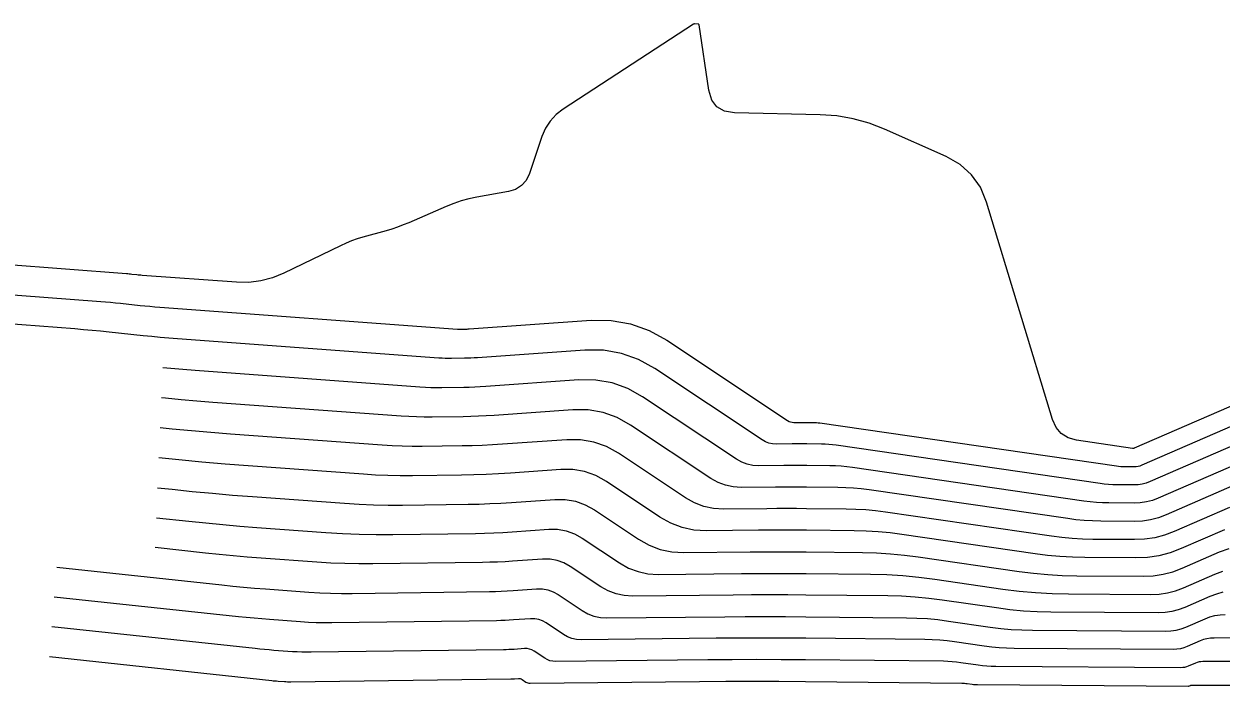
# Model space of a CAD drawing. Extents: x 1768942 to 1774819, y 723037 to 732099.
# Drawn here: x 1770610.2 to 1770678.8, y 731507.3 to 731545.2 of the extents above; entities that cross this region are included whole.
import ezdxf

# ---------------------------------------------------------------- set-up
doc = ezdxf.new("R2010")
doc.units = 0
doc.layers.add('R_Contours', color=7, linetype='Continuous')

msp = doc.modelspace()

# ---------------------------------------------------------------- linework, layer by layer
at = {"layer": 'R_Contours'}
for points in [[(1770682.997, 731524.852), (1770673.872, 731520.885), (1770673.864, 731520.882), (1770673.856, 731520.88), (1770673.848, 731520.879), (1770673.84, 731520.879), (1770673.806, 731520.879), (1770673.798, 731520.879), (1770673.79, 731520.88), (1770673.781, 731520.88), (1770673.773, 731520.881), (1770670.569, 731521.346), (1770670.08, 731521.479), (1770669.686, 731521.722), (1770669.386, 731522.076), (1770669.181, 731522.539), (1770665.407, 731534.983), (1770665.052, 731535.839), (1770664.546, 731536.562), (1770663.891, 731537.152), (1770663.084, 731537.609), (1770659.559, 731539.171), (1770658.667, 731539.516), (1770657.755, 731539.768), (1770656.822, 731539.928), (1770655.869, 731539.995), (1770650.956, 731540.103), (1770650.384, 731540.195), (1770649.949, 731540.441), (1770649.65, 731540.841), (1770649.487, 731541.397), (1770648.925, 731545.147), (1770648.919, 731545.167), (1770648.909, 731545.181), (1770648.894, 731545.19), (1770648.873, 731545.193), (1770648.656, 731545.199), (1770648.643, 731545.199), (1770648.63, 731545.196), (1770648.618, 731545.192), (1770648.606, 731545.185), (1770641.139, 731540.317), (1770640.732, 731540.003), (1770640.393, 731539.637), (1770640.122, 731539.218), (1770639.919, 731538.746), (1770639.198, 731536.629), (1770639.012, 731536.238), (1770638.75, 731535.936), (1770638.411, 731535.722), (1770637.997, 731535.597), (1770636.187, 731535.273), (1770635.738, 731535.179), (1770635.297, 731535.06), (1770634.864, 731534.915), (1770634.438, 731534.745), (1770632.285, 731533.81), (1770631.967, 731533.679), (1770631.645, 731533.558), (1770631.319, 731533.449), (1770630.989, 731533.35), (1770629.662, 731532.978), (1770629.332, 731532.878), (1770629.009, 731532.764), (1770628.691, 731532.635), (1770628.378, 731532.492), (1770625.131, 731530.915), (1770624.477, 731530.648), (1770623.807, 731530.472), (1770623.118, 731530.387), (1770622.412, 731530.394), (1770616.998, 731530.791), (1770616.924, 731530.797), (1770616.849, 731530.804), (1770616.775, 731530.811), (1770616.701, 731530.818), (1770616.406, 731530.85), (1770616.331, 731530.858), (1770616.257, 731530.865), (1770616.183, 731530.871), (1770616.109, 731530.877), (1770598.606, 731532.208)], [(1770599.284, 731530.466), (1770614.63, 731529.299), (1770614.912, 731529.276), (1770615.194, 731529.251), (1770615.476, 731529.224), (1770615.758, 731529.195), (1770616.883, 731529.075), (1770617.165, 731529.046), (1770617.447, 731529.019), (1770617.729, 731528.995), (1770618.011, 731528.973), (1770635.088, 731527.719), (1770635.143, 731527.715), (1770635.198, 731527.713), (1770635.252, 731527.712), (1770635.307, 731527.712), (1770635.526, 731527.715), (1770635.58, 731527.716), (1770635.635, 731527.718), (1770635.689, 731527.721), (1770635.744, 731527.724), (1770642.733, 731528.219), (1770643.891, 731528.21), (1770645.001, 731528.016), (1770646.062, 731527.637), (1770647.074, 731527.073), (1770654, 731522.471), (1770654.082, 731522.424), (1770654.169, 731522.391), (1770654.259, 731522.372), (1770654.354, 731522.366), (1770654.75, 731522.37), (1770654.841, 731522.371), (1770654.933, 731522.371), (1770655.024, 731522.371), (1770655.115, 731522.37), (1770655.479, 731522.367), (1770655.57, 731522.364), (1770655.66, 731522.359), (1770655.751, 731522.35), (1770655.841, 731522.338), (1770672.844, 731519.874), (1770672.968, 731519.858), (1770673.093, 731519.846), (1770673.219, 731519.839), (1770673.344, 731519.836), (1770673.847, 731519.833), (1770673.972, 731519.838), (1770674.094, 731519.856), (1770674.213, 731519.887), (1770674.329, 731519.931), (1770682.129, 731523.322)], [(1770681.26, 731521.791), (1770674.787, 731518.977), (1770674.562, 731518.893), (1770674.331, 731518.833), (1770674.095, 731518.797), (1770673.855, 731518.786), (1770672.882, 731518.793), (1770672.639, 731518.799), (1770672.397, 731518.813), (1770672.155, 731518.835), (1770671.915, 731518.866), (1770656.783, 731521.06), (1770656.575, 731521.086), (1770656.366, 731521.106), (1770656.157, 731521.118), (1770655.947, 731521.124), (1770655.107, 731521.133), (1770654.897, 731521.135), (1770654.687, 731521.135), (1770654.477, 731521.135), (1770654.267, 731521.133), (1770653.352, 731521.123), (1770653.134, 731521.137), (1770652.925, 731521.182), (1770652.726, 731521.258), (1770652.536, 731521.365), (1770646.383, 731525.454), (1770645.451, 731525.973), (1770644.474, 731526.322), (1770643.453, 731526.5), (1770642.386, 731526.508), (1770636.22, 731526.072), (1770636.036, 731526.06), (1770635.852, 731526.051), (1770635.668, 731526.045), (1770635.483, 731526.041), (1770634.745, 731526.032), (1770634.56, 731526.031), (1770634.376, 731526.035), (1770634.192, 731526.042), (1770634.008, 731526.054), (1770619.025, 731527.154), (1770618.534, 731527.192), (1770618.044, 731527.234), (1770617.555, 731527.281), (1770617.066, 731527.331), (1770615.11, 731527.541), (1770614.62, 731527.591), (1770614.131, 731527.638), (1770613.641, 731527.681), (1770613.151, 731527.72), (1770599.962, 731528.724)], [(1770680.392, 731520.261), (1770675.245, 731518.023), (1770674.91, 731517.898), (1770674.568, 731517.809), (1770674.219, 731517.756), (1770673.862, 731517.74), (1770672.42, 731517.75), (1770672.06, 731517.759), (1770671.701, 731517.78), (1770671.342, 731517.813), (1770670.985, 731517.858), (1770657.725, 731519.781), (1770657.399, 731519.822), (1770657.072, 731519.853), (1770656.744, 731519.873), (1770656.416, 731519.882), (1770655.1, 731519.896), (1770654.771, 731519.898), (1770654.442, 731519.899), (1770654.113, 731519.898), (1770653.783, 731519.896), (1770652.35, 731519.881), (1770652.008, 731519.902), (1770651.681, 731519.972), (1770651.369, 731520.091), (1770651.071, 731520.259), (1770645.691, 731523.835), (1770644.84, 731524.309), (1770643.948, 731524.627), (1770643.014, 731524.79), (1770642.04, 731524.798), (1770636.697, 731524.42), (1770636.383, 731524.4), (1770636.069, 731524.385), (1770635.755, 731524.374), (1770635.441, 731524.367), (1770634.183, 731524.351), (1770633.869, 731524.351), (1770633.555, 731524.357), (1770633.241, 731524.369), (1770632.927, 731524.389), (1770620.038, 731525.336), (1770619.34, 731525.39), (1770618.642, 731525.45), (1770618.182, 731525.493)], [(1770679.6, 731518.764), (1770675.702, 731517.069), (1770675.259, 731516.903), (1770674.806, 731516.785), (1770674.343, 731516.715), (1770673.87, 731516.694), (1770671.958, 731516.707), (1770671.481, 731516.719), (1770671.004, 731516.746), (1770670.529, 731516.79), (1770670.056, 731516.851), (1770658.667, 731518.502), (1770658.223, 731518.558), (1770657.778, 731518.6), (1770657.332, 731518.627), (1770656.884, 731518.64), (1770655.092, 731518.658), (1770654.644, 731518.662), (1770654.196, 731518.663), (1770653.748, 731518.662), (1770653.3, 731518.658), (1770651.347, 731518.638), (1770650.883, 731518.667), (1770650.438, 731518.762), (1770650.012, 731518.924), (1770649.607, 731519.154), (1770645, 731522.215), (1770644.229, 731522.645), (1770643.421, 731522.933), (1770642.576, 731523.081), (1770641.693, 731523.087), (1770637.173, 731522.768), (1770636.73, 731522.74), (1770636.286, 731522.718), (1770635.842, 731522.702), (1770635.398, 731522.694), (1770633.621, 731522.671), (1770633.177, 731522.67), (1770632.733, 731522.678), (1770632.29, 731522.696), (1770631.846, 731522.724), (1770621.051, 731523.517), (1770620.145, 731523.587), (1770619.239, 731523.665), (1770618.334, 731523.751), (1770618.109, 731523.774)], [(1770679.322, 731517.49), (1770676.16, 731516.115), (1770675.608, 731515.908), (1770675.043, 731515.761), (1770674.467, 731515.674), (1770673.877, 731515.648), (1770671.496, 731515.664), (1770670.901, 731515.678), (1770670.308, 731515.713), (1770669.716, 731515.768), (1770669.126, 731515.843), (1770659.609, 731517.223), (1770659.047, 731517.295), (1770658.484, 731517.348), (1770657.919, 731517.382), (1770657.353, 731517.397), (1770655.085, 731517.421), (1770654.518, 731517.425), (1770653.951, 731517.427), (1770653.384, 731517.425), (1770652.817, 731517.421), (1770650.345, 731517.395), (1770649.757, 731517.431), (1770649.194, 731517.552), (1770648.656, 731517.758), (1770648.143, 731518.048), (1770644.309, 731520.596), (1770643.618, 731520.98), (1770642.894, 731521.239), (1770642.137, 731521.371), (1770641.347, 731521.377), (1770637.65, 731521.116), (1770637.077, 731521.079), (1770636.503, 731521.051), (1770635.93, 731521.031), (1770635.356, 731521.02), (1770633.059, 731520.99), (1770632.485, 731520.989), (1770631.912, 731521), (1770631.339, 731521.023), (1770630.766, 731521.059), (1770622.065, 731521.698), (1770620.95, 731521.785), (1770619.837, 731521.881), (1770618.724, 731521.986), (1770618.037, 731522.057)], [(1770679.044, 731516.216), (1770676.555, 731515.134), (1770675.926, 731514.898), (1770675.282, 731514.73), (1770674.625, 731514.632), (1770673.953, 731514.602), (1770671.034, 731514.621), (1770670.322, 731514.638), (1770669.612, 731514.68), (1770668.903, 731514.745), (1770668.197, 731514.835), (1770660.551, 731515.944), (1770659.872, 731516.031), (1770659.19, 731516.095), (1770658.507, 731516.136), (1770657.821, 731516.155), (1770655.077, 731516.183), (1770654.391, 731516.189), (1770653.705, 731516.191), (1770653.019, 731516.189), (1770652.333, 731516.183), (1770649.343, 731516.152), (1770648.631, 731516.196), (1770647.95, 731516.342), (1770647.299, 731516.591), (1770646.678, 731516.942), (1770643.617, 731518.976), (1770643.007, 731519.316), (1770642.367, 731519.545), (1770641.698, 731519.661), (1770641, 731519.667), (1770638.126, 731519.463), (1770637.423, 731519.419), (1770636.721, 731519.384), (1770636.017, 731519.36), (1770635.313, 731519.346), (1770632.497, 731519.31), (1770631.794, 731519.308), (1770631.09, 731519.322), (1770630.388, 731519.351), (1770629.685, 731519.394), (1770623.078, 731519.88), (1770621.756, 731519.982), (1770620.434, 731520.096), (1770619.113, 731520.221), (1770617.964, 731520.339)], [(1770617.891, 731518.622), (1770618.726, 731518.533), (1770619.878, 731518.414), (1770621.031, 731518.305), (1770622.184, 731518.206), (1770623.339, 731518.116), (1770628.604, 731517.73), (1770629.436, 731517.678), (1770630.269, 731517.643), (1770631.102, 731517.627), (1770631.936, 731517.629), (1770635.697, 731517.677), (1770636.318, 731517.69), (1770636.938, 731517.711), (1770637.558, 731517.742), (1770638.177, 731517.781), (1770640.654, 731517.956), (1770641.26, 731517.952), (1770641.841, 731517.85), (1770642.396, 731517.652), (1770642.926, 731517.357), (1770645.449, 731515.68), (1770646.057, 731515.336), (1770646.694, 731515.093), (1770647.362, 731514.95), (1770648.059, 731514.907), (1770651.85, 731514.946), (1770652.655, 731514.952), (1770653.46, 731514.954), (1770654.265, 731514.952), (1770655.07, 731514.946), (1770658.29, 731514.912), (1770659.094, 731514.891), (1770659.896, 731514.842), (1770660.696, 731514.767), (1770661.493, 731514.665), (1770667.268, 731513.828), (1770668.09, 731513.723), (1770668.915, 731513.646), (1770669.742, 731513.598), (1770670.571, 731513.578), (1770674.385, 731513.553), (1770674.963, 731513.579), (1770675.529, 731513.663), (1770676.082, 731513.807), (1770676.624, 731514.011), (1770678.766, 731514.942), (1770679.308, 731515.146)], [(1770617.818, 731516.906), (1770619.677, 731516.707), (1770620.652, 731516.606), (1770621.628, 731516.514), (1770622.604, 731516.43), (1770623.581, 731516.354), (1770627.524, 731516.065), (1770628.485, 731516.005), (1770629.447, 731515.965), (1770630.41, 731515.946), (1770631.374, 731515.948), (1770636.103, 731516.009), (1770636.629, 731516.02), (1770637.155, 731516.038), (1770637.681, 731516.064), (1770638.206, 731516.097), (1770640.307, 731516.246), (1770640.821, 731516.242), (1770641.314, 731516.156), (1770641.785, 731515.988), (1770642.234, 731515.737), (1770644.375, 731514.315), (1770644.89, 731514.023), (1770645.431, 731513.817), (1770645.997, 731513.696), (1770646.588, 731513.659), (1770651.366, 731513.709), (1770652.29, 731513.716), (1770653.214, 731513.718), (1770654.138, 731513.716), (1770655.062, 731513.709), (1770658.758, 731513.67), (1770659.681, 731513.645), (1770660.602, 731513.589), (1770661.52, 731513.503), (1770662.436, 731513.386), (1770666.338, 731512.82), (1770667.277, 731512.7), (1770668.219, 731512.613), (1770669.163, 731512.558), (1770670.109, 731512.535), (1770674.816, 731512.504), (1770675.301, 731512.525), (1770675.775, 731512.597), (1770676.239, 731512.717), (1770676.693, 731512.888), (1770678.488, 731513.668), (1770678.942, 731513.839)], [(1770678.951, 731512.63), (1770678.576, 731512.532), (1770678.21, 731512.394), (1770676.762, 731511.765), (1770676.395, 731511.627), (1770676.021, 731511.53), (1770675.639, 731511.472), (1770675.248, 731511.455), (1770669.084, 731511.496), (1770668.302, 731511.515), (1770667.521, 731511.56), (1770666.743, 731511.633), (1770665.966, 731511.732), (1770662.864, 731512.181), (1770662.088, 731512.281), (1770661.309, 731512.354), (1770660.528, 731512.401), (1770659.746, 731512.422), (1770655.055, 731512.471), (1770654.012, 731512.479), (1770652.969, 731512.482), (1770651.926, 731512.479), (1770650.883, 731512.471), (1770645.118, 731512.412), (1770644.632, 731512.441), (1770644.168, 731512.541), (1770643.724, 731512.711), (1770643.301, 731512.95), (1770641.543, 731514.118), (1770641.174, 731514.324), (1770640.787, 731514.462), (1770640.383, 731514.532), (1770639.961, 731514.535), (1770638.236, 731514.413), (1770637.804, 731514.386), (1770637.373, 731514.365), (1770636.941, 731514.35), (1770636.509, 731514.341), (1770630.229, 731514.26), (1770629.427, 731514.259), (1770628.626, 731514.274), (1770627.825, 731514.307), (1770627.024, 731514.357), (1770623.824, 731514.592), (1770623.024, 731514.654), (1770622.225, 731514.723), (1770621.426, 731514.799), (1770620.628, 731514.881), (1770617.745, 731515.19)], [(1770612.105, 731514.071), (1770621.579, 731513.055), (1770622.2, 731512.991), (1770622.821, 731512.932), (1770623.444, 731512.878), (1770624.066, 731512.83), (1770626.557, 731512.647), (1770627.18, 731512.608), (1770627.804, 731512.583), (1770628.428, 731512.571), (1770629.052, 731512.572), (1770636.914, 731512.673), (1770637.252, 731512.68), (1770637.59, 731512.692), (1770637.928, 731512.708), (1770638.265, 731512.73), (1770639.614, 731512.825), (1770639.944, 731512.823), (1770640.261, 731512.767), (1770640.563, 731512.659), (1770640.852, 731512.499), (1770642.226, 731511.585), (1770642.557, 731511.398), (1770642.904, 731511.265), (1770643.268, 731511.187), (1770643.648, 731511.164), (1770650.399, 731511.234), (1770651.561, 731511.243), (1770652.723, 731511.246), (1770653.885, 731511.243), (1770655.047, 731511.234), (1770660.807, 731511.174), (1770661.412, 731511.158), (1770662.016, 731511.121), (1770662.619, 731511.064), (1770663.22, 731510.987), (1770665.62, 731510.639), (1770666.221, 731510.563), (1770666.823, 731510.507), (1770667.427, 731510.472), (1770668.033, 731510.457), (1770675.679, 731510.406), (1770675.976, 731510.419), (1770676.267, 731510.463), (1770676.552, 731510.537), (1770676.831, 731510.642), (1770677.932, 731511.12), (1770678.21, 731511.225), (1770678.495, 731511.3), (1770678.786, 731511.345), (1770679.083, 731511.36)], [(1770697.429, 731510.013), (1770678.443, 731510.011), (1770678.239, 731510), (1770678.04, 731509.97), (1770677.845, 731509.918), (1770677.654, 731509.847), (1770676.899, 731509.519), (1770676.709, 731509.447), (1770676.514, 731509.396), (1770676.314, 731509.366), (1770676.111, 731509.357), (1770666.981, 731509.418), (1770666.553, 731509.428), (1770666.125, 731509.453), (1770665.699, 731509.493), (1770665.274, 731509.547), (1770663.575, 731509.793), (1770663.15, 731509.848), (1770662.724, 731509.888), (1770662.296, 731509.914), (1770661.868, 731509.925), (1770655.04, 731509.996), (1770653.759, 731510.006), (1770652.478, 731510.01), (1770651.197, 731510.007), (1770649.916, 731509.997), (1770642.177, 731509.916), (1770641.903, 731509.933), (1770641.641, 731509.989), (1770641.391, 731510.085), (1770641.152, 731510.22), (1770640.16, 731510.879), (1770639.952, 731510.995), (1770639.734, 731511.073), (1770639.506, 731511.113), (1770639.268, 731511.115), (1770638.294, 731511.046), (1770638.051, 731511.03), (1770637.808, 731511.018), (1770637.564, 731511.01), (1770637.32, 731511.005), (1770627.875, 731510.883), (1770627.428, 731510.882), (1770626.982, 731510.891), (1770626.536, 731510.909), (1770626.09, 731510.937), (1770624.309, 731511.068), (1770623.863, 731511.103), (1770623.418, 731511.141), (1770622.974, 731511.183), (1770622.529, 731511.229), (1770611.965, 731512.362)], [(1770699.163, 731508.664), (1770677.802, 731508.661), (1770677.692, 731508.656), (1770677.584, 731508.639), (1770677.479, 731508.611), (1770677.376, 731508.573), (1770676.968, 731508.395), (1770676.865, 731508.357), (1770676.76, 731508.329), (1770676.652, 731508.313), (1770676.542, 731508.308), (1770665.93, 731508.379), (1770665.678, 731508.385), (1770665.428, 731508.4), (1770665.177, 731508.423), (1770664.928, 731508.455), (1770663.931, 731508.599), (1770663.682, 731508.631), (1770663.431, 731508.655), (1770663.181, 731508.67), (1770662.929, 731508.677), (1770655.032, 731508.759), (1770653.632, 731508.77), (1770652.232, 731508.774), (1770650.832, 731508.77), (1770649.432, 731508.759), (1770640.707, 731508.669), (1770640.539, 731508.679), (1770640.378, 731508.714), (1770640.224, 731508.772), (1770640.078, 731508.855), (1770639.469, 731509.26), (1770639.341, 731509.331), (1770639.207, 731509.379), (1770639.067, 731509.403), (1770638.921, 731509.404), (1770638.324, 731509.362), (1770638.174, 731509.352), (1770638.025, 731509.345), (1770637.875, 731509.34), (1770637.726, 731509.337), (1770626.697, 731509.195), (1770626.429, 731509.194), (1770626.16, 731509.2), (1770625.892, 731509.211), (1770625.624, 731509.227), (1770624.551, 731509.306), (1770624.283, 731509.327), (1770624.015, 731509.35), (1770623.747, 731509.375), (1770623.48, 731509.403), (1770611.825, 731510.653)], [(1770611.685, 731508.944), (1770624.431, 731507.577), (1770624.521, 731507.567), (1770624.612, 731507.559), (1770624.703, 731507.551), (1770624.793, 731507.544), (1770625.157, 731507.517), (1770625.247, 731507.512), (1770625.338, 731507.508), (1770625.429, 731507.506), (1770625.52, 731507.506), (1770638.131, 731507.669), (1770638.187, 731507.67), (1770638.242, 731507.672), (1770638.298, 731507.675), (1770638.353, 731507.678), (1770638.574, 731507.694), (1770638.629, 731507.693), (1770638.681, 731507.684), (1770638.73, 731507.667), (1770638.778, 731507.64), (1770639.003, 731507.49), (1770639.058, 731507.46), (1770639.114, 731507.438), (1770639.174, 731507.425), (1770639.236, 731507.421), (1770648.949, 731507.522), (1770650.468, 731507.534), (1770651.987, 731507.538), (1770653.506, 731507.534), (1770655.025, 731507.522), (1770663.99, 731507.428), (1770664.065, 731507.426), (1770664.139, 731507.422), (1770664.213, 731507.415), (1770664.287, 731507.405), (1770664.582, 731507.363), (1770664.656, 731507.353), (1770664.73, 731507.346), (1770664.804, 731507.342), (1770664.878, 731507.34), (1770676.974, 731507.259), (1770676.99, 731507.26), (1770677.006, 731507.263), (1770677.022, 731507.267), (1770677.037, 731507.272), (1770677.098, 731507.299), (1770677.113, 731507.305), (1770677.129, 731507.309), (1770677.145, 731507.311), (1770677.161, 731507.312), (1770683.187, 731507.313)]]:
    msp.add_lwpolyline(points, dxfattribs=at)

doc.saveas('drawing.dxf')
